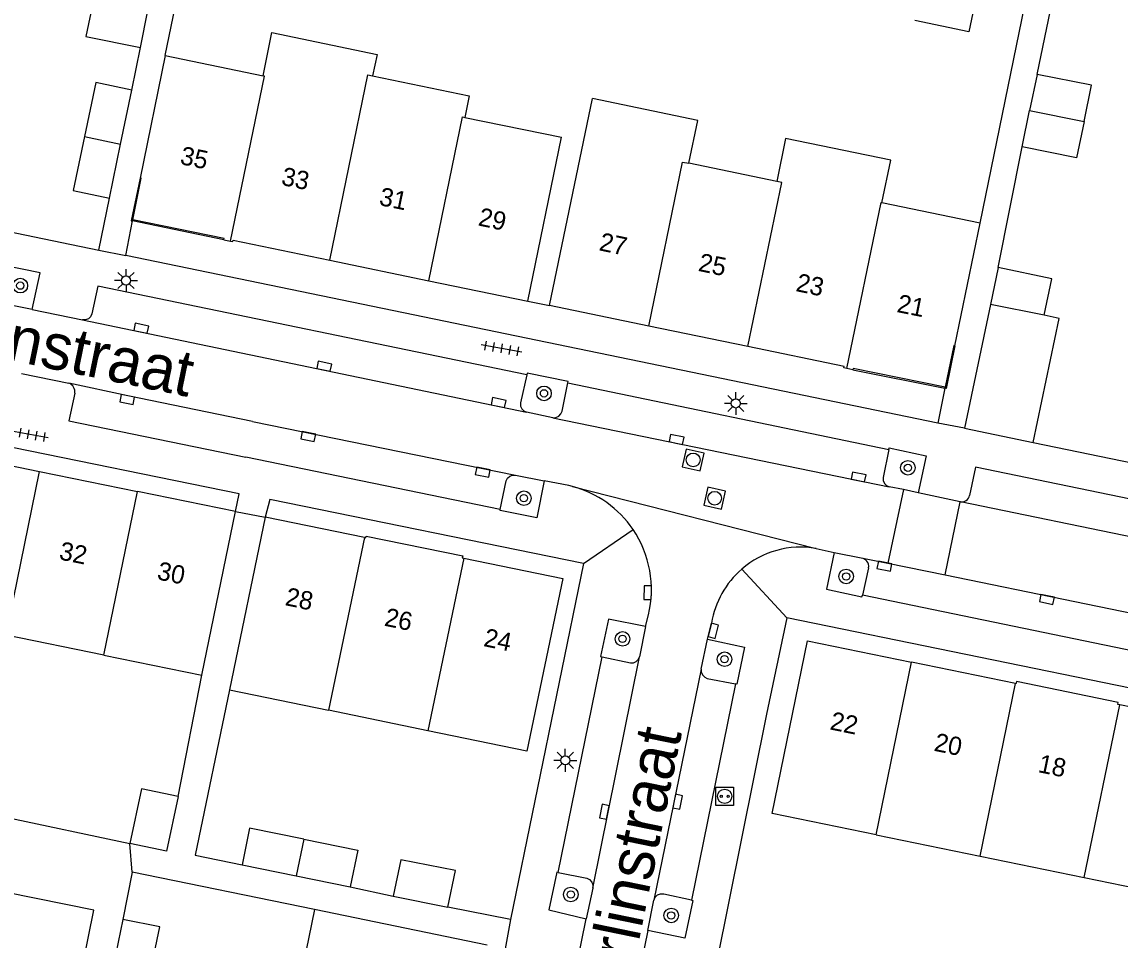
# Model space of a CAD drawing. Extents: x 132999 to 136000, y 398499 to 400501.
# Drawn here: x 134774.1 to 134834.1, y 398869.4 to 398919.6 of the extents above; entities that cross this region are included whole.
import ezdxf

# ---------------------------------------------------------------- set-up
doc = ezdxf.new("R2010")
doc.units = 0
for name, color, linetype in [('gg-afsc-erfafscheiding', 7, 'Continuous'), ('gg-afsc-hekwerk', 7, 'Continuous'), ('gg-afsc-muur', 7, 'Continuous'), ('gg-anno-huisnummerreeks BGT', 7, 'Continuous'), ('gg-anno-openbare ruimte label', 7, 'Continuous'), ('gg-bbg-bijgebouw', 7, 'Continuous'), ('gg-bbg-hoofdgebouw', 7, 'Continuous'), ('gg-bbg-onder overbouw', 7, 'Continuous'), ('gg-bbg-pand overbouw', 7, 'Continuous'), ('gg-bbg-tussenscheiding', 7, 'Continuous'), ('gg-knt-verharding', 7, 'Continuous'), ('gg-knt-verharding nz', 7, 'Continuous'), ('gt-grn-weggrens', 7, 'Continuous'), ('gt-symb-boom', 7, 'Continuous'), ('gt-symb-kolk', 7, 'Continuous'), ('gt-symb-laadpunt elektrisch vervoer', 7, 'Continuous'), ('gt-symb-lichtmast', 7, 'Continuous'), ('gt-symb-rioolschacht', 7, 'Continuous'), ('gt-symb-tegel verharding', 7, 'Continuous')]:
    doc.layers.add(name, color=color, linetype=linetype)

# ---------------------------------------------------------------- blocks, each defined once
blk = doc.blocks.new('gt0-KOLK')
at = {"layer": 'gt-symb-kolk'}
blk.add_lwpolyline([(0, 0), (0.375, 0), (0.375, 0.4), (-0.375, 0.4), (-0.375, 0), (0, 0)], dxfattribs=at)
blk = doc.blocks.new('gt0-BOOM')
at = {"layer": 'gt-symb-boom'}
for radius in [0.4, 0.2]:
    blk.add_circle((0, 0), radius, dxfattribs=at)
blk = doc.blocks.new('gt0-LEV')
at = {"layer": 'gt-symb-laadpunt elektrisch vervoer'}
blk.add_lwpolyline([(-0.486, 0.501), (0.486, 0.501), (0.486, -0.499), (-0.486, -0.499)], close=True, dxfattribs=at)
for centre, radius in [((0, 0), 0.393), ((-0.186, 0), 0.0566), ((0.186, 0), 0.0566)]:
    blk.add_circle(centre, radius, dxfattribs=at)
blk = doc.blocks.new('gt0-RS')
at = {"layer": 'gt-symb-rioolschacht'}
blk.add_lwpolyline([(-0.5, -0.5), (0.5, -0.5), (0.5, 0.5), (-0.5, 0.5)], close=True, dxfattribs=at)
blk.add_circle((0, 0), 0.375, dxfattribs=at)
blk = doc.blocks.new('gt0-LMAST')
at = {"layer": 'gt-symb-lichtmast'}
for p, q in [((-0.005, 0.246), (-0.005, 0.621)), ((-0.182, 0.173), (-0.447, 0.438)), ((0.172, 0.173), (0.437, 0.438)), ((-0.255, -0.004), (-0.63, -0.004)), ((-0.182, -0.181), (-0.447, -0.446)), ((-0.005, -0.254), (-0.005, -0.629)), ((0.437, -0.446), (0.172, -0.181)), ((0.245, -0.004), (0.62, -0.004))]:
    blk.add_line(p, q, dxfattribs=at)
blk.add_circle((-0.005, -0.004), 0.25, dxfattribs=at)
blk = doc.blocks.new('gt0-TEG1')
at = {"layer": 'gt-symb-tegel verharding'}
for p, q in [((-1.125, 0), (1.125, 0)), ((-0.9, -0.25), (-0.9, 0.25)), ((-0.45, -0.25), (-0.45, 0.25)), ((0, -0.25), (0, 0.25)), ((0.45, -0.25), (0.45, 0.25)), ((0.9, -0.25), (0.9, 0.25))]:
    blk.add_line(p, q, dxfattribs=at)

msp = doc.modelspace()

# ---------------------------------------------------------------- linework, layer by layer
at = {"layer": 'gg-afsc-erfafscheiding'}
for p, q in [((134781.919, 398917.76), (134784.359, 398929.65)), ((134826.491, 398908.599), (134828.935, 398920.519)), ((134829.605, 398916.724), (134830.34, 398920.231)), ((134780.097, 398915.866), (134780.569, 398918.206)), ((134827.486, 398906.161), (134828.794, 398912.766))]:
    msp.add_line(p, q, dxfattribs=at)
at = {"layer": 'gg-afsc-hekwerk'}
for p, q in [((134804.797, 398889.978), (134800.803, 398870.502)), ((134782.628, 398877.228), (134783.929, 398883.869)), ((134814.803, 398881.737), (134812.077, 398868.132)), ((134773.119, 398876.121), (134779.99, 398874.67)), ((134780.11, 398873.091), (134779.611, 398870.508)), ((134790.078, 398871.048), (134780.11, 398873.091)), ((134792.045, 398872.29), (134794.385, 398871.782)), ((134800.803, 398870.502), (134797.381, 398871.187))]:
    msp.add_line(p, q, dxfattribs=at)
msp.add_lwpolyline([(134785.435, 398883.076), (134783.559, 398874.027), (134786.129, 398873.501)], dxfattribs=at)
at = {"layer": 'gg-afsc-muur'}
for p, q in [((134778.299, 398907.121), (134778.871, 398909.962)), ((134767.037, 398909.438), (134778.299, 398907.121)), ((134829.398, 398896.595), (134841.465, 398894.111))]:
    msp.add_line(p, q, dxfattribs=at)
at = {"layer": 'gg-bbg-bijgebouw'}
for p, q in [((134780.569, 398918.206), (134780.977, 398920.212)), ((134829.605, 398916.724), (134829.2, 398914.745)), ((134779.484, 398912.914), (134780.097, 398915.866)), ((134828.794, 398912.766), (134829.2, 398914.745)), ((134778.871, 398909.962), (134779.484, 398912.914)), ((134827.486, 398906.161), (134827.063, 398904.148)), ((134827.063, 398904.148), (134825.644, 398897.377)), ((134825.644, 398897.377), (134829.398, 398896.595)), ((134786.129, 398873.501), (134789.087, 398872.896)), ((134789.087, 398872.896), (134792.045, 398872.29)), ((134794.385, 398871.782), (134797.381, 398871.187)), ((134779.611, 398870.508), (134778.996, 398867.544))]:
    msp.add_line(p, q, dxfattribs=at)
for points in [[(134780.977, 398920.212), (134777.99, 398920.797), (134777.582, 398918.79), (134780.569, 398918.206)], [(134826.288, 398921.062), (134825.88, 398919.063), (134822.926, 398919.666)], [(134832.174, 398914.15), (134832.579, 398916.129), (134829.605, 398916.724)], [(134780.097, 398915.866), (134778.119, 398916.277), (134777.506, 398913.325)], [(134832.174, 398914.15), (134831.769, 398912.171), (134828.794, 398912.766)], [(134777.506, 398913.325), (134776.892, 398910.373), (134778.871, 398909.962)], [(134829.999, 398903.554), (134830.418, 398905.544), (134827.486, 398906.161)], [(134829.398, 398896.595), (134830.813, 398903.384), (134829.999, 398903.554)], [(134782.628, 398877.228), (134780.628, 398877.645), (134779.99, 398874.67)], [(134782.628, 398877.228), (134781.99, 398874.253), (134779.99, 398874.67)], [(134789.495, 398874.897), (134786.537, 398875.503), (134786.129, 398873.501)], [(134789.495, 398874.897), (134792.453, 398874.291), (134792.045, 398872.29)], [(134797.381, 398871.187), (134797.799, 398873.184), (134794.803, 398873.779), (134794.385, 398871.782)], [(134781.012, 398867.147), (134781.627, 398870.111), (134779.611, 398870.508)]]:
    msp.add_lwpolyline(points, dxfattribs=at)
at = {"layer": 'gg-bbg-hoofdgebouw'}
for p, q in [((134781.919, 398917.76), (134780.544, 398911.053)), ((134781.919, 398917.76), (134787.271, 398916.649)), ((134802.943, 398904.088), (134805.29, 398915.409)), ((134798.306, 398914.372), (134803.604, 398913.294)), ((134801.759, 398904.327), (134803.604, 398913.294)), ((134815.367, 398910.873), (134810.568, 398911.863)), ((134821.124, 398909.706), (134821.605, 398912.037)), ((134826.491, 398908.599), (134821.124, 398909.706)), ((134825.117, 398901.878), (134826.491, 398908.599)), ((134785.124, 398907.681), (134785.485, 398907.611)), ((134790.919, 398906.562), (134796.339, 398905.445)), ((134796.339, 398905.445), (134801.759, 398904.327)), ((134808.368, 398902.964), (134802.943, 398904.088)), ((134813.794, 398901.84), (134808.368, 398902.964)), ((134819.533, 398900.571), (134819.205, 398900.645)), ((134769.694, 398896.105), (134775.052, 398895.011)), ((134775.052, 398895.011), (134780.411, 398893.918)), ((134785.769, 398892.824), (134780.411, 398893.918)), ((134783.929, 398883.869), (134785.769, 398892.824)), ((134787.391, 398892.513), (134785.435, 398883.076)), ((134792.819, 398891.393), (134787.391, 398892.513)), ((134792.819, 398891.393), (134792.885, 398891.379)), ((134798.171, 398890.29), (134798.247, 398890.274)), ((134778.572, 398884.962), (134773.216, 398886.056)), ((134778.572, 398884.962), (134783.929, 398883.869)), ((134828.436, 398883.41), (134822.744, 398884.578)), ((134785.435, 398883.076), (134790.858, 398881.954)), ((134828.461, 398883.405), (134828.436, 398883.41)), ((134796.281, 398880.832), (134790.858, 398881.954)), ((134834.127, 398882.242), (134834.017, 398882.265)), ((134820.806, 398875.131), (134826.496, 398873.964)), ((134826.496, 398873.964), (134832.187, 398872.796)), ((134790.078, 398871.048), (134788.969, 398865.652)), ((134799.528, 398869.111), (134790.078, 398871.048))]:
    msp.add_line(p, q, dxfattribs=at)
for points in [[(134787.271, 398916.649), (134787.749, 398919.015), (134793.506, 398917.813), (134793.263, 398916.651)], [(134793.263, 398916.651), (134798.551, 398915.56), (134798.306, 398914.372)], [(134810.568, 398911.863), (134811.052, 398914.213), (134805.29, 398915.409)], [(134821.605, 398912.037), (134815.851, 398913.224), (134815.367, 398910.873)], [(134785.485, 398907.611), (134785.622, 398907.584), (134785.635, 398907.652), (134790.919, 398906.562)], [(134819.205, 398900.645), (134819.034, 398900.683), (134819.049, 398900.752), (134813.794, 398901.84)], [(134792.885, 398891.379), (134792.906, 398891.478), (134798.191, 398890.387), (134798.171, 398890.29)], [(134798.247, 398890.274), (134803.675, 398889.154), (134801.704, 398879.71), (134796.281, 398880.832)], [(134820.806, 398875.131), (134815.115, 398876.298), (134817.053, 398885.745), (134822.744, 398884.578)], [(134834.017, 398882.265), (134834.04, 398882.377), (134828.484, 398883.52), (134828.461, 398883.405)], [(134832.187, 398872.796), (134837.877, 398871.629), (134839.818, 398881.075), (134834.127, 398882.242)]]:
    msp.add_lwpolyline(points, dxfattribs=at)
at = {"layer": 'gg-bbg-onder overbouw'}
for points in [[(134780.149, 398908.781), (134780.602, 398911.042), (134780.544, 398911.053)], [(134785.124, 398907.681), (134785.138, 398907.749), (134780.149, 398908.781)], [(134825.117, 398901.878), (134825.053, 398901.894), (134824.581, 398899.627)], [(134824.581, 398899.627), (134819.547, 398900.635), (134819.533, 398900.571)]]:
    msp.add_lwpolyline(points, dxfattribs=at)
at = {"layer": 'gg-bbg-pand overbouw'}
for p, q in [((134785.124, 398907.681), (134780.135, 398908.711)), ((134819.533, 398900.571), (134824.567, 398899.559))]:
    msp.add_line(p, q, dxfattribs=at)
for points in [[(134780.544, 398911.053), (134780.065, 398908.726), (134780.135, 398908.711)], [(134825.117, 398901.878), (134824.635, 398899.545), (134824.567, 398899.559)]]:
    msp.add_lwpolyline(points, dxfattribs=at)
at = {"layer": 'gg-bbg-tussenscheiding'}
for p, q in [((134829.2, 398914.745), (134832.174, 398914.15)), ((134777.506, 398913.325), (134779.484, 398912.914)), ((134829.999, 398903.554), (134827.063, 398904.148)), ((134773.216, 398886.056), (134775.052, 398895.011)), ((134778.572, 398884.962), (134780.411, 398893.918)), ((134792.819, 398891.393), (134790.858, 398881.954)), ((134798.247, 398890.274), (134796.281, 398880.832)), ((134820.806, 398875.131), (134822.744, 398884.578)), ((134826.496, 398873.964), (134828.436, 398883.41)), ((134832.187, 398872.796), (134834.127, 398882.242)), ((134789.495, 398874.897), (134789.087, 398872.896))]:
    msp.add_line(p, q, dxfattribs=at)
for points in [[(134785.485, 398907.611), (134787.346, 398916.633), (134787.271, 398916.649)], [(134790.919, 398906.562), (134793.011, 398916.703), (134793.263, 398916.651)], [(134796.339, 398905.445), (134798.185, 398914.397), (134798.306, 398914.372)], [(134808.368, 398902.964), (134810.218, 398911.935), (134810.568, 398911.863)], [(134813.794, 398901.84), (134815.645, 398910.816), (134815.367, 398910.873)], [(134819.205, 398900.645), (134821.075, 398909.716), (134821.124, 398909.706)]]:
    msp.add_lwpolyline(points, dxfattribs=at)
at = {"layer": 'gg-knt-verharding'}
for p, q in [((134780.135, 398908.711), (134780.149, 398908.781)), ((134779.765, 398906.82), (134780.135, 398908.711)), ((134824.183, 398897.655), (134779.765, 398906.82)), ((134774.648, 398903.869), (134773.096, 398904.176)), ((134774.648, 398903.869), (134777.389, 398903.305)), ((134785.971, 398893.782), (134747.482, 398901.664)), ((134774.053, 398900.377), (134776.656, 398899.836)), ((134803.942, 398899.853), (134821.504, 398896.215)), ((134824.567, 398899.559), (134824.183, 398897.655)), ((134824.581, 398899.627), (134824.567, 398899.559)), ((134803.114, 398897.947), (134801.678, 398898.261)), ((134800.249, 398892.932), (134786.326, 398895.795)), ((134801.077, 398894.812), (134802.651, 398894.497)), ((134785.769, 398892.824), (134785.971, 398893.782)), ((134822.299, 398894.017), (134821.446, 398889.99)), ((134822.299, 398894.017), (134821.518, 398894.17)), ((134823.104, 398893.844), (134822.299, 398894.017)), ((134825.397, 398893.352), (134823.104, 398893.844)), ((134824.572, 398889.353), (134825.397, 398893.352)), ((134825.414, 398893.348), (134825.397, 398893.352)), ((134817.523, 398890.799), (134818.51, 398890.585)), ((134818.51, 398890.585), (134820.069, 398890.262)), ((134820.389, 398889.737), (134820.053, 398888.238)), ((134821.446, 398889.99), (134824.572, 398889.353)), ((134842.738, 398883.565), (134820.053, 398888.238)), ((134808.198, 398886.523), (134808.347, 398887.166)), ((134811.577, 398885.832), (134811.803, 398886.718)), ((134815.913, 398887.013), (134814.803, 398881.737)), ((134864.661, 398876.989), (134815.913, 398887.013)), ((134808.198, 398886.523), (134807.861, 398884.866)), ((134811.227, 398884.203), (134811.577, 398885.832)), ((134803.409, 398873.076), (134805.816, 398884.867)), ((134813.114, 398883.393), (134810.698, 398871.564)), ((134805.301, 398872.227), (134804.952, 398870.548)), ((134808.315, 398869.912), (134808.642, 398871.568)), ((134804.111, 398866.428), (134804.952, 398870.548)), ((134808.315, 398869.912), (134807.903, 398867.908))]:
    msp.add_line(p, q, dxfattribs=at)
for points in [[(134774.648, 398903.869), (134775.081, 398905.874), (134773.112, 398906.276), (134773.093, 398906.204)], [(134801.696, 398900.291), (134778.234, 398905.148), (134777.908, 398903.623), (134777.838, 398903.473), (134777.717, 398903.361), (134777.558, 398903.3), (134777.389, 398903.305)], [(134803.942, 398899.853), (134803.957, 398899.932), (134801.721, 398900.386), (134801.696, 398900.291)], [(134801.696, 398900.291), (134801.354, 398898.767), (134801.359, 398898.589), (134801.431, 398898.43), (134801.54, 398898.324), (134801.678, 398898.261)], [(134803.114, 398897.947), (134803.288, 398897.962), (134803.449, 398898.039), (134803.566, 398898.161), (134803.634, 398898.314), (134803.942, 398899.853)], [(134776.984, 398899.29), (134776.658, 398897.781), (134786.326, 398895.795)], [(134821.504, 398896.215), (134821.186, 398894.686), (134821.194, 398894.509), (134821.266, 398894.351), (134821.375, 398894.24), (134821.518, 398894.17)], [(134821.504, 398896.215), (134821.522, 398896.301), (134823.539, 398895.874), (134823.104, 398893.844)], [(134849.034, 398888.938), (134849.37, 398890.461), (134826.24, 398895.244), (134825.915, 398893.699)], [(134802.651, 398894.497), (134802.243, 398892.472), (134800.238, 398892.867), (134800.249, 398892.932)], [(134800.249, 398892.932), (134800.573, 398894.491), (134800.646, 398894.639), (134800.77, 398894.751), (134800.917, 398894.809), (134801.077, 398894.812)], [(134804.204, 398894.19), (134804.002, 398894.241), (134802.651, 398894.497)], [(134804.797, 398889.978), (134787.644, 398893.471), (134787.391, 398892.513)], [(134818.51, 398890.585), (134818.089, 398888.569), (134820.023, 398888.161), (134820.053, 398888.238)], [(134820.069, 398890.262), (134820.198, 398890.204), (134820.303, 398890.107)], [(134808.198, 398886.523), (134806.167, 398886.934), (134805.731, 398884.888), (134805.816, 398884.867)], [(134811.577, 398885.832), (134813.607, 398885.4), (134813.187, 398883.376), (134813.114, 398883.393)], [(134805.816, 398884.867), (134807.365, 398884.539), (134807.528, 398884.548), (134807.68, 398884.615), (134807.791, 398884.723), (134807.861, 398884.866)], [(134811.227, 398884.203), (134811.241, 398884.027), (134811.317, 398883.867), (134811.427, 398883.758), (134811.566, 398883.689), (134813.114, 398883.393)], [(134803.409, 398873.076), (134803.338, 398873.09), (134802.91, 398871.028), (134804.952, 398870.548)], [(134803.409, 398873.076), (134804.973, 398872.774), (134805.132, 398872.691), (134805.249, 398872.554), (134805.305, 398872.394), (134805.301, 398872.227)], [(134810.698, 398871.564), (134810.77, 398871.548), (134810.342, 398869.488), (134808.315, 398869.912)], [(134810.698, 398871.564), (134809.185, 398871.886), (134809, 398871.897), (134808.831, 398871.833), (134808.709, 398871.716), (134808.642, 398871.568)]]:
    msp.add_lwpolyline(points, dxfattribs=at)
for centre, radius, start, end in [((134776.455, 398899.344), 0.531, 354.17913, 67.81009), ((134802.642, 398888.486), 5.914, 34.55164, 74.68481), ((134825.491, 398893.771), 0.43, 259.67396, 350.35612), ((134802.617, 398888.555), 5.896, 346.37539, 33.85868), ((134816.685, 398885.922), 4.949, 80.24846, 130.70963), ((134816.686, 398885.925), 4.947, 130.746, 170.77996), ((134819.95, 398889.83), 0.449, 348.03168, 38.13844)]:
    msp.add_arc(centre, radius, start, end, dxfattribs=at)
at = {"layer": 'gg-knt-verharding nz'}
for p, q in [((134777.389, 398903.305), (134801.678, 398898.261)), ((134803.114, 398897.947), (134821.518, 398894.17)), ((134786.695, 398897.749), (134801.077, 398894.812)), ((134849.383, 398888.408), (134825.414, 398893.348)), ((134820.069, 398890.262), (134821.446, 398889.99)), ((134805.301, 398872.227), (134807.861, 398884.866)), ((134811.227, 398884.203), (134808.642, 398871.568))]:
    msp.add_line(p, q, dxfattribs=at)
for points in [[(134786.695, 398897.749), (134779.882, 398899.144), (134776.656, 398899.836)], [(134824.572, 398889.353), (134838.769, 398886.447), (134843.543, 398885.436)], [(134767.548, 398826.974), (134772.391, 398826.556), (134774.721, 398854.736), (134778.008, 398871.026), (134773.246, 398871.975)]]:
    msp.add_lwpolyline(points, dxfattribs=at)
at = {"layer": 'gt-grn-weggrens'}
for p, q in [((134778.299, 398907.121), (134779.765, 398906.82)), ((134801.759, 398904.327), (134802.943, 398904.088)), ((134825.644, 398897.377), (134824.183, 398897.655)), ((134804.204, 398894.19), (134817.523, 398890.799)), ((134785.769, 398892.824), (134787.391, 398892.513)), ((134804.797, 398889.978), (134807.513, 398891.84)), ((134815.913, 398887.013), (134813.457, 398889.673)), ((134780.11, 398873.091), (134779.99, 398874.67)), ((134800.803, 398870.502), (134800.506, 398868.9))]:
    msp.add_line(p, q, dxfattribs=at)

# ---------------------------------------------------------------- block references
at = {"layer": 'gt-symb-boom'}
for p, rotation in [((134773.994, 398905.173), -114.47133802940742), ((134802.639, 398899.282), -114.47133802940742), ((134822.543, 398895.211), -114.47133802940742), ((134819.165, 398889.27), -114.4713380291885)]:
    msp.add_blockref('gt0-BOOM', p, dxfattribs=dict(at, rotation=rotation))
for p in [(134801.538, 398893.549), (134806.935, 398885.854), (134812.513, 398884.741), (134804.103, 398871.874), (134809.596, 398870.73)]:
    msp.add_blockref('gt0-BOOM', p, dxfattribs=at)
at = {"layer": 'gt-symb-kolk'}
for p, rotation in [((134780.57, 398902.645), -11.7435994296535), ((134790.577, 398900.566), -11.7435994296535), ((134779.882, 398899.144), 168.43052594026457), ((134800.115, 398898.585), -11.7435994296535), ((134789.783, 398897.118), 168.43052594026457), ((134809.852, 398896.564), -11.7435994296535), ((134799.325, 398895.169), 168.43052594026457), ((134819.804, 398894.514), -11.37165142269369), ((134821.294, 398890.024), 168.99865940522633), ((134808.51, 398888.377), 88.67641078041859), ((134830.186, 398888.209), 168.48748675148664), ((134811.708, 398886.345), -104.52751147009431), ((134809.752, 398876.99), -101.71035224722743), ((134806.138, 398876.363), 78.63625977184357)]:
    msp.add_blockref('gt0-KOLK', p, dxfattribs=dict(at, rotation=rotation))
at = {"layer": 'gt-symb-laadpunt elektrisch vervoer'}
msp.add_blockref('gt0-LEV', (134812.521, 398877.243), dxfattribs=at)
at = {"layer": 'gt-symb-lichtmast'}
for p in [(134779.783, 398905.457), (134813.133, 398898.735), (134803.81, 398879.215)]:
    msp.add_blockref('gt0-LMAST', p, dxfattribs=at)
at = {"layer": 'gt-symb-rioolschacht'}
for p, rotation in [((134810.797, 398895.639), 77.5727214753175), ((134811.973, 398893.547), 77.572721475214)]:
    msp.add_blockref('gt0-RS', p, dxfattribs=dict(at, rotation=rotation))
at = {"layer": 'gt-symb-tegel verharding'}
for p, rotation in [((134800.315, 398901.737), 169.98206552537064), ((134774.416, 398897.048), 169.98206552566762)]:
    msp.add_blockref('gt0-TEG1', p, dxfattribs=dict(at, rotation=rotation))

# ---------------------------------------------------------------- texts
at = {"layer": 'gg-anno-huisnummerreeks BGT'}
for s, rotation, p in [('35', 348.3, (134782.686, 398911.83)), ('33', 348.3, (134788.223, 398910.693)), ('31', 348.4, (134793.574, 398909.587)), ('29', 348.3, (134798.995, 398908.472)), ('27', 348.3, (134805.605, 398907.111)), ('25', 348.3, (134811.03, 398905.987)), ('23', 348.3, (134816.37, 398904.881)), ('21', 348.7, (134821.893, 398903.735)), ('32', 348.5, (134776.071, 398890.21)), ('30', 348.5, (134781.429, 398889.117)), ('28', 348.3, (134788.435, 398887.704)), ('26', 348.4, (134793.863, 398886.582)), ('24', 348.3, (134799.291, 398885.465)), ('22', 348.4, (134818.234, 398880.909)), ('20', 348.4, (134823.925, 398879.742)), ('18', 348.4, (134829.616, 398878.574))]:
    msp.add_text(s, height=1, rotation=rotation, dxfattribs=at).set_placement(p)
at = {"layer": 'gg-anno-openbare ruimte label'}
for s, rotation, p in [('Orbisonstraat', 348.4, (134763.51, 398903.128)), ('Berlinstraat', 78.4, (134806.776, 398864.16))]:
    msp.add_text(s, height=2.5, rotation=rotation, dxfattribs=at).set_placement(p)

doc.saveas('drawing.dxf')
